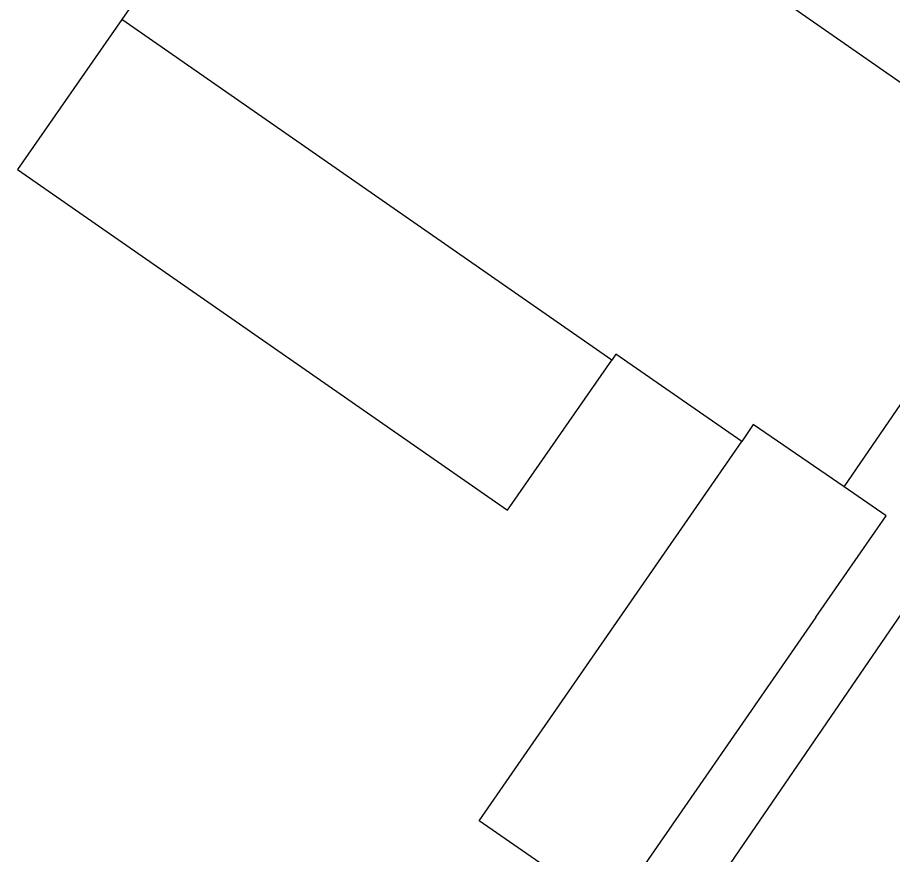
# Model space of a CAD drawing. Extents: x 133000 to 136000, y 400500 to 403500.
# Drawn here: x 135485.7 to 135537.7, y 402499.8 to 402549.6 of the extents above; entities that cross this region are included whole.
import ezdxf

# ---------------------------------------------------------------- set-up
doc = ezdxf.new("R2010")
doc.units = 0
for name, color, linetype in [('gg-bbg-bijgebouw', 7, 'Continuous'), ('gg-bbg-gedigitaliseerde bebouwing', 7, 'Continuous'), ('gg-bbg-hoofdgebouw', 7, 'Continuous'), ('gg-bbg-luifel en loopbrug', 7, 'Continuous'), ('gg-bbg-tussenscheiding', 7, 'Continuous')]:
    doc.layers.add(name, color=color, linetype=linetype)

msp = doc.modelspace()

# ---------------------------------------------------------------- linework, layer by layer
at = {"layer": 'gg-bbg-bijgebouw'}
for points in [[(135515.701, 402500), (135513.125, 402501.783), (135528.75, 402524.36)], [(135533.154, 402513.907), (135537.348, 402519.941), (135534.833, 402521.654)], [(135528.582, 402500), (135518.116, 402484.725), (135527.879, 402478.044), (135551.019, 402511.817), (135541.256, 402518.499), (135528.582, 402500)], [(135533.154, 402513.907), (135520.992, 402496.337), (135515.701, 402500)]]:
    msp.add_lwpolyline(points, dxfattribs=at)
at = {"layer": 'gg-bbg-gedigitaliseerde bebouwing'}
for p in [(135499.737, 402560.792), (135521.013, 402529.19)]:
    msp.add_line(p, (135491.857, 402549.454), dxfattribs=at)
at = {"layer": 'gg-bbg-hoofdgebouw'}
for points in [[(135545.452, 402540.666), (135508.61, 402566.298), (135503.131, 402558.422), (135499.737, 402560.792)], [(135534.833, 402521.654), (135541.11, 402530.807), (135540.579, 402531.189), (135543.668, 402535.601), (135542.566, 402536.371), (135545.452, 402540.666)], [(135528.75, 402524.36), (135523.964, 402527.66), (135521.258, 402529.542), (135521.013, 402529.19)]]:
    msp.add_lwpolyline(points, dxfattribs=at)
at = {"layer": 'gg-bbg-luifel en loopbrug'}
msp.add_line((135491.857, 402549.454), (135485.659, 402540.536), dxfattribs=at)
msp.add_lwpolyline([(135485.659, 402540.536), (135514.81, 402520.275), (135521.013, 402529.19)], dxfattribs=at)
at = {"layer": 'gg-bbg-tussenscheiding'}
msp.add_lwpolyline([(135534.833, 402521.654), (135529.434, 402525.357), (135528.75, 402524.36)], dxfattribs=at)

doc.saveas('drawing.dxf')
